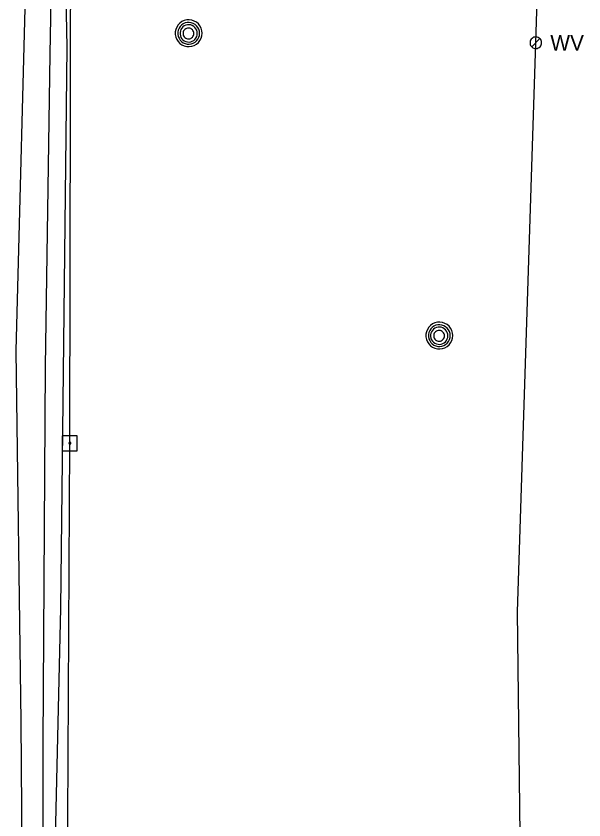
# Model space of a CAD drawing. Extents: x 596028 to 606371, y 330010 to 403088.
# Drawn here: x 602036.2 to 602175.9, y 369349.8 to 369547.6 of the extents above; entities that cross this region are included whole.
import ezdxf

# ---------------------------------------------------------------- set-up
doc = ezdxf.new("R2010")
doc.units = 0
for name, color, linetype in [('E_UTL_E_UG', 7, 'Continuous'), ('E_UTL_EPowerPole', 7, 'Continuous'), ('E_UTL_G_UG', 7, 'Continuous'), ('E_UTL_MH', 7, 'Continuous'), ('E_UTL_Overhead', 7, 'Continuous'), ('E_UTL_T_UG', 7, 'Continuous'), ('E_UTL_W', 7, 'Continuous'), ('E_UTL_W_UG', 7, 'Continuous')]:
    doc.layers.add(name, color=color, linetype=linetype)

msp = doc.modelspace()

# ---------------------------------------------------------------- linework, layer by layer
at = {"layer": 'E_UTL_E_UG'}
msp.add_lwpolyline([(602038.32, 368957.12), (602039.31, 369034.73), (602038.19, 369091.48), (602036.74, 369161.55), (602038.61, 369191.18), (602038.21, 369265.78), (602037.44, 369373.98), (602036.17, 369465.24), (602038.9, 369568.32)], dxfattribs=at)
at = {"layer": 'E_UTL_EPowerPole'}
for points in [[(602049.37, 369444.34), (602049.37, 369447.25)], [(602051.21, 369444.34), (602047.53, 369444.34)], [(602047.53, 369444.34), (602047.53, 369440.65)], [(602051.21, 369440.65), (602051.21, 369444.34)], [(602049.64, 369442.5), (602049.64, 369442.55), (602049.62, 369442.59), (602049.6, 369442.63), (602049.57, 369442.67), (602049.54, 369442.7), (602049.5, 369442.72), (602049.46, 369442.73), (602049.41, 369442.74), (602049.37, 369442.74), (602049.32, 369442.73), (602049.28, 369442.71), (602049.24, 369442.68), (602049.21, 369442.65), (602049.19, 369442.61), (602049.17, 369442.57), (602049.16, 369442.52), (602049.16, 369442.48), (602049.17, 369442.43), (602049.19, 369442.39), (602049.21, 369442.35), (602049.24, 369442.32), (602049.28, 369442.3), (602049.32, 369442.28), (602049.37, 369442.27), (602049.41, 369442.26), (602049.46, 369442.27), (602049.5, 369442.29), (602049.54, 369442.31), (602049.57, 369442.34), (602049.6, 369442.37), (602049.62, 369442.41), (602049.64, 369442.46), (602049.64, 369442.5)], [(602047.53, 369440.65), (602051.21, 369440.65)]]:
    msp.add_lwpolyline(points, dxfattribs=at)
at = {"layer": 'E_UTL_G_UG'}
msp.add_lwpolyline([(602043.05, 368958.08), (602041.79, 369007.09), (602041.4, 369066.36), (602041.39, 369081.34), (602040.25, 369149.29), (602041.48, 369197.25), (602042.43, 369272.91), (602042.85, 369308.8), (602042.8, 369368.56), (602043.42, 369461.34), (602044.54, 369538.24), (602045.12, 369569.42), (602047.17, 369613.61), (602048.61, 369693.62), (602051.23, 369788.24), (602050.96, 369842.07), (602049.43, 369922.42), (602049.9, 369939.74), (602049.87, 369947.31), (602051.8, 369982.35), (602052.8, 370105.48), (602048.77, 370156.85), (602046.53, 370219.68), (602048.74, 370279.2)], dxfattribs=at)
at = {"layer": 'E_UTL_MH'}
for points in [[(602081.93, 369543.37), (602081.87, 369544), (602081.69, 369544.6), (602081.4, 369545.16), (602081.02, 369545.65), (602080.54, 369546.06), (602080, 369546.37), (602079.41, 369546.58), (602078.79, 369546.67), (602078.16, 369546.64), (602077.55, 369546.49), (602076.98, 369546.23), (602076.47, 369545.87), (602076.03, 369545.41), (602075.7, 369544.89), (602075.46, 369544.3), (602075.34, 369543.69), (602075.34, 369543.06), (602075.46, 369542.44), (602075.7, 369541.86), (602076.03, 369541.33), (602076.47, 369540.88), (602076.98, 369540.52), (602077.55, 369540.25), (602078.16, 369540.11), (602078.79, 369540.08), (602079.41, 369540.17), (602080, 369540.37), (602080.54, 369540.68), (602081.02, 369541.1), (602081.4, 369541.59), (602081.69, 369542.15), (602081.87, 369542.75), (602081.93, 369543.37)], [(602081.31, 369543.37), (602081.26, 369543.88), (602081.12, 369544.36), (602080.89, 369544.82), (602080.57, 369545.22), (602080.19, 369545.55), (602079.75, 369545.8), (602079.27, 369545.97), (602078.76, 369546.04), (602078.26, 369546.02), (602077.76, 369545.9), (602077.3, 369545.69), (602076.88, 369545.39), (602076.53, 369545.02), (602076.26, 369544.6), (602076.07, 369544.12), (602075.97, 369543.62), (602075.97, 369543.11), (602076.07, 369542.61), (602076.26, 369542.14), (602076.53, 369541.71), (602076.88, 369541.35), (602077.3, 369541.05), (602077.76, 369540.84), (602078.26, 369540.72), (602078.76, 369540.69), (602079.27, 369540.77), (602079.75, 369540.93), (602080.19, 369541.19), (602080.57, 369541.52), (602080.89, 369541.92), (602081.12, 369542.37), (602081.26, 369542.86), (602081.31, 369543.37)], [(602080.75, 369543.34), (602080.71, 369543.74), (602080.6, 369544.13), (602080.41, 369544.49), (602080.16, 369544.81), (602079.86, 369545.07), (602079.51, 369545.28), (602079.12, 369545.41), (602078.72, 369545.47), (602078.32, 369545.45), (602077.92, 369545.35), (602077.56, 369545.18), (602077.23, 369544.95), (602076.95, 369544.66), (602076.73, 369544.32), (602076.58, 369543.94), (602076.5, 369543.54), (602076.5, 369543.14), (602076.58, 369542.74), (602076.73, 369542.36), (602076.95, 369542.02), (602077.23, 369541.73), (602077.56, 369541.5), (602077.92, 369541.33), (602078.32, 369541.23), (602078.72, 369541.21), (602079.12, 369541.27), (602079.51, 369541.4), (602079.86, 369541.61), (602080.16, 369541.87), (602080.41, 369542.19), (602080.6, 369542.55), (602080.71, 369542.94), (602080.75, 369543.34)], [(602079.89, 369543.32), (602079.87, 369543.58), (602079.8, 369543.82), (602079.68, 369544.04), (602079.53, 369544.24), (602079.34, 369544.41), (602079.12, 369544.54), (602078.88, 369544.62), (602078.63, 369544.66), (602078.37, 369544.64), (602078.13, 369544.58), (602077.9, 369544.48), (602077.69, 369544.33), (602077.52, 369544.15), (602077.38, 369543.94), (602077.28, 369543.7), (602077.24, 369543.45), (602077.24, 369543.2), (602077.28, 369542.95), (602077.38, 369542.71), (602077.52, 369542.5), (602077.69, 369542.32), (602077.9, 369542.17), (602078.13, 369542.07), (602078.37, 369542.01), (602078.63, 369541.99), (602078.88, 369542.03), (602079.12, 369542.11), (602079.34, 369542.24), (602079.53, 369542.41), (602079.68, 369542.6), (602079.8, 369542.83), (602079.87, 369543.07), (602079.89, 369543.32)], [(602143.59, 369468.97), (602143.53, 369469.6), (602143.35, 369470.2), (602143.07, 369470.76), (602142.68, 369471.25), (602142.2, 369471.66), (602141.66, 369471.97), (602141.07, 369472.18), (602140.45, 369472.27), (602139.82, 369472.24), (602139.21, 369472.09), (602138.64, 369471.83), (602138.13, 369471.47), (602137.7, 369471.01), (602137.36, 369470.48), (602137.12, 369469.9), (602137, 369469.29), (602137, 369468.66), (602137.12, 369468.04), (602137.36, 369467.46), (602137.7, 369466.93), (602138.13, 369466.48), (602138.64, 369466.11), (602139.21, 369465.85), (602139.82, 369465.71), (602140.45, 369465.68), (602141.07, 369465.77), (602141.66, 369465.97), (602142.2, 369466.28), (602142.68, 369466.69), (602143.07, 369467.19), (602143.35, 369467.75), (602143.53, 369468.35), (602143.59, 369468.97)], [(602142.97, 369468.97), (602142.93, 369469.47), (602142.78, 369469.96), (602142.55, 369470.42), (602142.23, 369470.82), (602141.85, 369471.15), (602141.41, 369471.4), (602140.93, 369471.57), (602140.42, 369471.64), (602139.92, 369471.62), (602139.42, 369471.5), (602138.96, 369471.29), (602138.54, 369470.99), (602138.19, 369470.62), (602137.92, 369470.19), (602137.73, 369469.72), (602137.63, 369469.22), (602137.63, 369468.71), (602137.73, 369468.21), (602137.92, 369467.74), (602138.19, 369467.31), (602138.54, 369466.94), (602138.96, 369466.65), (602139.42, 369466.44), (602139.92, 369466.32), (602140.42, 369466.29), (602140.93, 369466.37), (602141.41, 369466.53), (602141.85, 369466.79), (602142.23, 369467.12), (602142.55, 369467.52), (602142.78, 369467.97), (602142.93, 369468.46), (602142.97, 369468.97)], [(602142.41, 369468.94), (602142.37, 369469.34), (602142.26, 369469.73), (602142.07, 369470.09), (602141.82, 369470.41), (602141.52, 369470.67), (602141.17, 369470.88), (602140.78, 369471.01), (602140.38, 369471.07), (602139.98, 369471.05), (602139.59, 369470.95), (602139.22, 369470.78), (602138.89, 369470.55), (602138.61, 369470.26), (602138.39, 369469.91), (602138.24, 369469.54), (602138.16, 369469.14), (602138.16, 369468.74), (602138.24, 369468.34), (602138.39, 369467.96), (602138.61, 369467.62), (602138.89, 369467.33), (602139.22, 369467.1), (602139.59, 369466.93), (602139.98, 369466.83), (602140.38, 369466.81), (602140.78, 369466.87), (602141.17, 369467), (602141.52, 369467.2), (602141.82, 369467.47), (602142.07, 369467.79), (602142.26, 369468.15), (602142.37, 369468.54), (602142.41, 369468.94)], [(602141.56, 369468.92), (602141.53, 369469.18), (602141.46, 369469.42), (602141.34, 369469.64), (602141.19, 369469.84), (602141, 369470.01), (602140.78, 369470.14), (602140.54, 369470.22), (602140.29, 369470.25), (602140.03, 369470.24), (602139.79, 369470.18), (602139.56, 369470.08), (602139.35, 369469.93), (602139.18, 369469.75), (602139.04, 369469.53), (602138.95, 369469.3), (602138.9, 369469.05), (602138.9, 369468.8), (602138.95, 369468.55), (602139.04, 369468.31), (602139.18, 369468.1), (602139.35, 369467.92), (602139.56, 369467.77), (602139.79, 369467.67), (602140.03, 369467.61), (602140.29, 369467.59), (602140.54, 369467.63), (602140.78, 369467.71), (602141, 369467.84), (602141.19, 369468), (602141.34, 369468.2), (602141.46, 369468.43), (602141.53, 369468.67), (602141.56, 369468.92)]]:
    msp.add_lwpolyline(points, dxfattribs=at)
at = {"layer": 'E_UTL_Overhead'}
msp.add_lwpolyline([(602046.65, 367600.38), (602051.29, 367697.52), (602053.8, 367901.24), (602051.89, 368080.89), (602055.16, 368276.21), (602053.08, 368301.06), (602057.62, 368469.75), (602045.39, 368617.17), (602046.06, 368815.09), (602047.67, 369060.69), (602047.72, 369211.87), (602048.36, 369250.01), (602048.54, 369288.25), (602049.4, 369442.5), (602049.76, 369613.32), (602051.08, 369789.61), (602050.68, 369965.17), (602051.62, 370141.89), (602052.51, 370286.68), (602048.38, 370407.21)], dxfattribs=at)
at = {"layer": 'E_UTL_T_UG'}
msp.add_lwpolyline([(602048.54, 369288.25), (602044.72, 369296.04), (602047.2, 369401.91), (602048.77, 369539.92), (602047.46, 369606.19), (602047.57, 369728.34), (602046.79, 369872.91), (602047.13, 370016.7), (602046.55, 370126.56), (602050.85, 370148.65), (602053.67, 370151.21), (602054.14, 370153.69), (602051.02, 370164.19), (602047.73, 370303.8), (602044.49, 370398.4)], dxfattribs=at)
at = {"layer": 'E_UTL_W'}
for points in [[(602165.45, 369541.04), (602165.43, 369541.31), (602165.35, 369541.57), (602165.23, 369541.81), (602165.06, 369542.03), (602164.85, 369542.2), (602164.62, 369542.34), (602164.36, 369542.43), (602164.09, 369542.47), (602163.82, 369542.45), (602163.56, 369542.39), (602163.31, 369542.28), (602163.09, 369542.12), (602162.91, 369541.92), (602162.76, 369541.7), (602162.66, 369541.44), (602162.61, 369541.18), (602162.61, 369540.91), (602162.66, 369540.64), (602162.76, 369540.39), (602162.91, 369540.16), (602163.09, 369539.97), (602163.31, 369539.81), (602163.56, 369539.7), (602163.82, 369539.63), (602164.09, 369539.62), (602164.36, 369539.66), (602164.62, 369539.75), (602164.85, 369539.88), (602165.06, 369540.06), (602165.23, 369540.27), (602165.35, 369540.51), (602165.43, 369540.77), (602165.45, 369541.04)], [(602163.02, 369540.03), (602165.03, 369542.05)]]:
    msp.add_lwpolyline(points, dxfattribs=at)
at = {"layer": 'E_UTL_W_UG'}
msp.add_lwpolyline([(602120.47, 368957.7), (602119.8, 369029.35), (602121.18, 369073.87), (602121.88, 369113.46), (602158, 369151.56), (602158.82, 369194.22), (602160.29, 369339.25), (602159.56, 369400.96), (602164.03, 369541.04), (602166.71, 369627.34)], dxfattribs=at)

# ---------------------------------------------------------------- texts
at = {"layer": 'E_UTL_W'}
msp.add_text('WV', height=3.85, dxfattribs=at).set_placement((602167.59, 369539.12))

doc.saveas('drawing.dxf')
